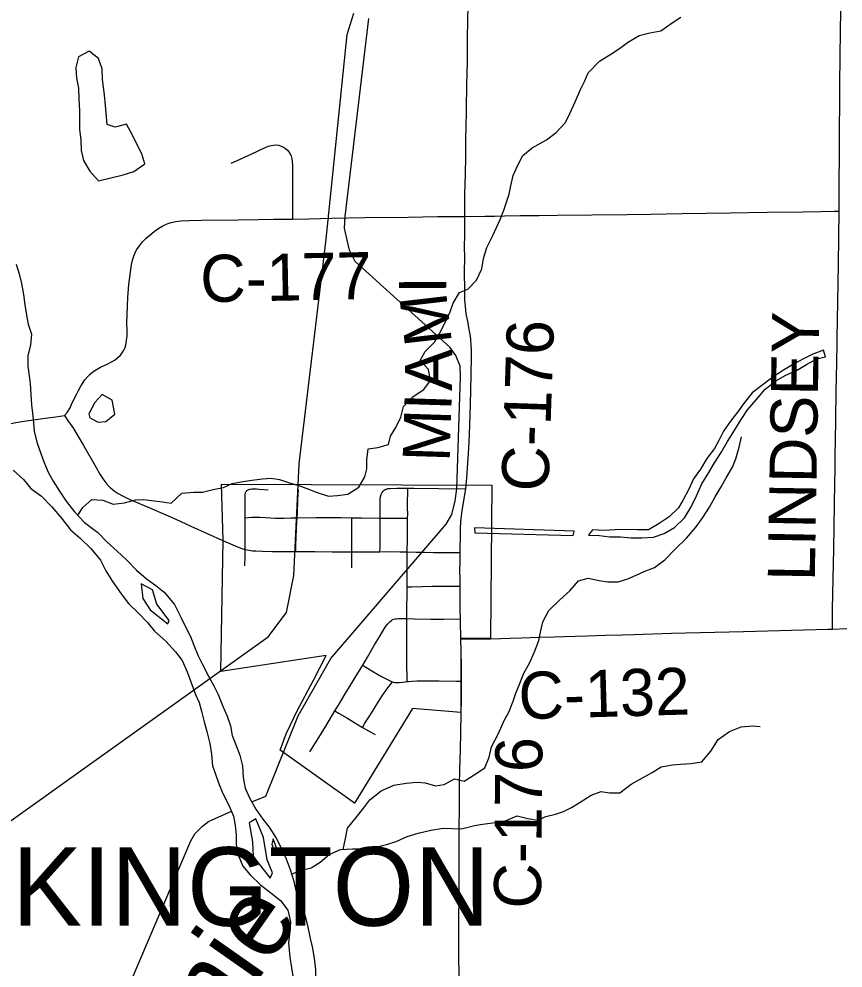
# Model space of a CAD drawing. Extents: x -87 to 2145, y -2128 to 440.
# Drawn here: x 187.3 to 213.56, y -1040.31 to -1010.07 of the extents above; entities that cross this region are included whole.
import ezdxf

# ---------------------------------------------------------------- set-up
doc = ezdxf.new("R2010")
doc.units = 0
for name, color, linetype in [('GM_X_City_Street', 7, 'Continuous'), ('GM_X_Corporation', 7, 'Continuous'), ('GM_X_Corporation_Text', 7, 'Continuous'), ('GM_X_County_Road', 7, 'Continuous'), ('GM_X_County_Road_Text', 7, 'Continuous'), ('GM_X_Major_River', 7, 'Continuous'), ('GM_X_Minor_Lake', 7, 'Continuous'), ('GM_X_Minor_River', 7, 'Continuous'), ('GM_X_Minor_River_Text', 7, 'Continuous'), ('GM_X_Rail_Line', 7, 'Continuous'), ('GM_X_Township_Road', 7, 'Continuous')]:
    doc.layers.add(name, color=color, linetype=linetype)

msp = doc.modelspace()

# ---------------------------------------------------------------- linework, layer by layer
at = {"layer": 'GM_X_City_Street'}
for points in [[(194.502, -1027.491), (194.504, -1027.196), (194.504, -1027.035), (194.503, -1026.976), (194.504, -1026.545), (194.506, -1026.224), (194.506, -1025.963), (194.508, -1025.586), (194.51, -1025.217), (194.513, -1025.184), (194.52, -1025.158), (194.533, -1025.132), (194.548, -1025.11), (194.563, -1025.095)], [(194.563, -1025.095), (194.58, -1025.082), (194.6, -1025.072), (194.628, -1025.059), (194.652, -1025.052), (194.679, -1025.046), (194.733, -1025.04), (194.794, -1025.036), (194.864, -1025.04), (194.957, -1025.046), (195.242, -1025.072)], [(196.118, -1027.041), (196.125, -1026.846), (196.135, -1026.568), (196.145, -1026.323), (196.156, -1026.093), (196.163, -1025.964), (196.17, -1025.818), (196.176, -1025.687), (196.183, -1025.531), (196.189, -1025.394), (196.196, -1025.219), (196.202, -1025.06)], [(198.804, -1027.043), (198.806, -1026.921), (198.808, -1026.756), (198.81, -1026.563), (198.812, -1026.291), (198.81, -1025.973), (198.81, -1025.758), (198.809, -1025.607), (198.81, -1025.381), (198.812, -1025.35), (198.814, -1025.33), (198.818, -1025.312), (198.821, -1025.293), (198.828, -1025.266), (198.833, -1025.247), (198.837, -1025.23), (198.845, -1025.211), (198.854, -1025.189), (198.864, -1025.172), (198.874, -1025.155), (198.901, -1025.116)], [(198.901, -1025.116), (198.913, -1025.103), (198.927, -1025.091), (198.942, -1025.079), (198.972, -1025.063), (198.989, -1025.054), (199.007, -1025.047), (199.028, -1025.039), (199.051, -1025.035), (199.072, -1025.03), (199.098, -1025.027), (199.129, -1025.025), (199.34, -1025.024), (199.69, -1025.021), (199.878, -1025.022), (200.679, -1025.029), (201.536, -1025.036)], [(199.673, -1031.182), (199.669, -1031.04), (199.659, -1030.673), (199.658, -1030.443), (199.66, -1030.118), (199.656, -1029.742), (199.659, -1029.447), (199.658, -1029.175), (199.662, -1028.975), (199.667, -1028.265), (199.669, -1028.167), (199.671, -1028.015), (199.67, -1027.623), (199.675, -1027.329), (199.672, -1027.051), (199.677, -1026.635), (199.682, -1026.376), (199.685, -1026.136), (199.686, -1025.977), (199.687, -1025.845), (199.685, -1025.648), (199.686, -1025.424), (199.689, -1025.194), (199.69, -1025.021)], [(194.506, -1025.963), (194.607, -1025.956), (194.713, -1025.947), (194.837, -1025.94), (194.986, -1025.943), (195.154, -1025.955), (195.314, -1025.966), (195.462, -1025.974), (195.755, -1025.972), (195.967, -1025.966), (196.163, -1025.964), (196.76, -1025.958), (197.116, -1025.956), (197.561, -1025.959), (197.906, -1025.964), (198.216, -1025.967), (198.81, -1025.973), (199.079, -1025.975), (199.241, -1025.974), (199.553, -1025.976), (199.686, -1025.977)], [(197.907, -1027.553), (197.906, -1027.285), (197.907, -1027.048), (197.907, -1027.02), (197.907, -1026.826), (197.907, -1026.603), (197.907, -1026.319), (197.906, -1026.091), (197.906, -1025.964)], [(199.669, -1028.167), (199.813, -1028.163), (200.158, -1028.155), (200.453, -1028.14), (201.012, -1028.139), (201.228, -1028.139), (201.356, -1028.139)], [(199.166, -1029.231), (199.19, -1029.217), (199.211, -1029.207), (199.249, -1029.193), (199.292, -1029.183), (199.335, -1029.177), (199.384, -1029.172), (199.658, -1029.175), (199.907, -1029.182), (200.429, -1029.189), (200.839, -1029.193), (201.369, -1029.187)], [(196.567, -1033.42), (196.801, -1033.044), (197.075, -1032.601), (197.295, -1032.237), (197.367, -1032.115), (197.403, -1032.054), (197.512, -1031.878), (197.699, -1031.567), (197.801, -1031.399), (198.009, -1031.047), (198.253, -1030.66), (198.403, -1030.405), (198.633, -1030.009), (198.784, -1029.755), (198.974, -1029.453), (199.041, -1029.356), (199.092, -1029.295), (199.128, -1029.262), (199.166, -1029.231)], [(198.253, -1030.66), (198.348, -1030.72), (198.544, -1030.836), (198.727, -1030.944), (198.856, -1031.016), (199, -1031.095), (199.103, -1031.148), (199.169, -1031.18), (199.2, -1031.19), (199.221, -1031.196), (199.271, -1031.207), (199.312, -1031.212), (199.364, -1031.212), (199.42, -1031.208), (199.537, -1031.196), (199.617, -1031.188), (199.673, -1031.182), (199.725, -1031.176), (199.823, -1031.166), (199.982, -1031.159), (200.081, -1031.156), (200.368, -1031.156), (200.691, -1031.16), (201.24, -1031.169), (201.395, -1031.17)], [(198.243, -1032.641), (198.325, -1032.51), (198.429, -1032.343), (198.562, -1032.136), (198.688, -1031.924), (198.847, -1031.665), (198.949, -1031.526), (199.023, -1031.424), (199.097, -1031.327), (199.2, -1031.19)], [(197.367, -1032.115), (197.501, -1032.193), (197.746, -1032.338), (197.972, -1032.472), (198.243, -1032.641), (198.649, -1032.872)]]:
    msp.add_lwpolyline(points, dxfattribs=at)
at = {"layer": 'GM_X_Corporation'}
msp.add_lwpolyline([(201.375, -1029.802), (201.382, -1030.23), (201.387, -1030.684), (201.388, -1031.156), (201.389, -1031.308), (201.388, -1031.77), (201.383, -1032.169), (199.838, -1032.039), (197.992, -1035.05), (195.626, -1033.365), (195.81, -1032.841), (196.166, -1032.11), (196.68, -1031.14), (197.085, -1030.349), (193.727, -1030.857), (193.805, -1026.679), (193.755, -1024.895), (202.373, -1024.92), (202.325, -1029.803), (202.148, -1029.804), (202.02, -1029.805), (201.812, -1029.808), (201.611, -1029.805)], close=True, dxfattribs=at)
at = {"layer": 'GM_X_County_Road'}
msp.add_line((197.907, -1027.048), (198.804, -1027.043), dxfattribs=at)
for points in [[(201.506, -1016.36), (201.505, -1016.241), (201.511, -1015.651), (201.528, -1015.011), (201.541, -1014.453), (201.541, -1014.207), (201.543, -1014.027), (201.543, -1013.83), (201.55, -1013.585), (201.561, -1012.945), (201.571, -1012.158), (201.588, -1011.453), (201.598, -1010.731), (201.608, -1010.075), (201.625, -1009.321)], [(213.433, -1016.197), (213.441, -1015.571), (213.451, -1014.111), (213.463, -1012.225), (213.473, -1011.208), (213.48, -1010.519), (213.489, -1009.748)], [(194.063, -1014.668), (194.227, -1014.593), (194.716, -1014.364), (195.146, -1014.162), (195.253, -1014.12), (195.332, -1014.099), (195.413, -1014.088), (195.495, -1014.086), (195.576, -1014.097), (195.654, -1014.12), (195.728, -1014.156), (195.796, -1014.202), (195.857, -1014.256), (195.9, -1014.305), (195.935, -1014.36), (195.969, -1014.435), (195.992, -1014.513), (196.01, -1014.61), (196.018, -1014.724), (196.018, -1015.047), (196.016, -1015.608), (196.018, -1016.05), (196.019, -1016.445)], [(188.748, -1022.705), (188.832, -1022.611), (188.926, -1022.459), (188.985, -1022.321), (189.021, -1022.247), (189.103, -1022.085), (189.14, -1022.012), (189.193, -1021.911), (189.272, -1021.766), (189.323, -1021.68), (189.399, -1021.571), (189.485, -1021.469), (189.568, -1021.387), (189.658, -1021.312), (189.769, -1021.238), (189.9, -1021.166), (190.106, -1021.064), (190.266, -1020.983), (190.363, -1020.926), (190.451, -1020.857), (190.531, -1020.779), (190.591, -1020.705), (190.64, -1020.624), (190.679, -1020.537), (190.702, -1020.461), (190.731, -1020.302), (190.742, -1020.174), (190.742, -1019.995), (190.741, -1019.749), (190.754, -1019.223), (190.769, -1018.944), (190.803, -1018.534), (190.848, -1018.142), (190.883, -1017.897), (190.915, -1017.751), (190.956, -1017.624), (191.002, -1017.516), (191.059, -1017.414), (191.135, -1017.303), (191.24, -1017.175), (191.354, -1017.055), (191.465, -1016.954), (191.607, -1016.841), (191.756, -1016.736), (191.884, -1016.659), (192.019, -1016.594), (192.146, -1016.551), (192.293, -1016.519), (192.459, -1016.501), (192.723, -1016.492), (193.116, -1016.485), (194.281, -1016.473), (194.92, -1016.463), (195.412, -1016.453), (195.674, -1016.451), (196.019, -1016.445)], [(196.019, -1016.445), (196.55, -1016.443), (197.271, -1016.422), (198.322, -1016.401), (199.701, -1016.381), (200.636, -1016.367), (201.162, -1016.365), (201.325, -1016.363), (201.506, -1016.36)], [(201.536, -1025.036), (201.574, -1024.686), (201.608, -1024.225), (201.633, -1023.75), (201.652, -1023.323), (201.684, -1022.356), (201.71, -1021.421), (201.72, -1020.798), (201.716, -1020.583), (201.71, -1020.485), (201.695, -1020.272), (201.676, -1020.108), (201.651, -1019.962), (201.6, -1019.704), (201.555, -1019.463), (201.527, -1019.236), (201.511, -1019.009), (201.503, -1018.698), (201.502, -1018.141), (201.503, -1017.665), (201.501, -1017.337), (201.509, -1016.945), (201.508, -1016.618), (201.506, -1016.36)], [(213.22, -1029.507), (213.223, -1029.33), (213.229, -1028.871), (213.265, -1026.952), (213.289, -1025.541), (213.3, -1024.853), (213.307, -1024.426), (213.315, -1023.885), (213.322, -1023.557), (213.329, -1022.803), (213.346, -1021.95), (213.362, -1021.015), (213.365, -1020.802), (213.37, -1020.622), (213.374, -1020.245), (213.395, -1019.081), (213.411, -1017.883), (213.433, -1016.197)], [(182.869, -1025.351), (183.151, -1025.207), (183.411, -1025.065), (183.823, -1024.827), (185.005, -1024.119), (186.217, -1023.399), (186.568, -1023.186), (186.724, -1023.098), (186.884, -1023.02), (187.004, -1022.973), (187.144, -1022.934), (187.319, -1022.902), (187.838, -1022.829), (188.131, -1022.791), (188.471, -1022.746), (188.748, -1022.705)], [(188.748, -1022.705), (188.869, -1022.88), (188.933, -1022.971), (189.032, -1023.119), (189.15, -1023.316), (189.34, -1023.64), (189.754, -1024.366), (189.881, -1024.578), (189.961, -1024.703), (190.037, -1024.812), (190.1, -1024.889), (190.203, -1024.997), (190.331, -1025.102), (190.455, -1025.186), (190.599, -1025.268), (190.808, -1025.365), (191.56, -1025.69), (192.296, -1026.01), (192.772, -1026.227), (193.816, -1026.695)], [(201.357, -1027.07), (201.358, -1026.953), (201.366, -1026.545), (201.373, -1026.265), (201.392, -1025.988), (201.421, -1025.729), (201.536, -1025.036)], [(193.816, -1026.695), (194.188, -1026.856), (194.373, -1026.929), (194.47, -1026.964), (194.503, -1026.976)], [(194.503, -1026.976), (194.559, -1026.986), (194.635, -1026.999), (194.744, -1027.012), (194.848, -1027.02), (195.059, -1027.031), (195.371, -1027.04), (195.978, -1027.042), (196.118, -1027.041)], [(196.118, -1027.041), (196.731, -1027.039), (197.283, -1027.045), (197.907, -1027.048)], [(198.804, -1027.043), (199.078, -1027.041), (199.449, -1027.048), (199.672, -1027.051)], [(199.672, -1027.051), (199.956, -1027.058), (200.224, -1027.062), (200.505, -1027.069), (200.918, -1027.07), (201.161, -1027.07), (201.357, -1027.07)], [(201.356, -1028.139), (201.354, -1027.914), (201.353, -1027.651), (201.354, -1027.375), (201.357, -1027.07)], [(201.369, -1029.187), (201.362, -1028.848), (201.357, -1028.438), (201.356, -1028.139)], [(201.381, -1029.816), (201.37, -1029.25), (201.369, -1029.187)], [(213.22, -1029.507), (213.683, -1029.494)], [(202.332, -1029.817), (202.957, -1029.797), (203.312, -1029.785), (203.867, -1029.767), (204.358, -1029.754), (204.669, -1029.743), (205.029, -1029.733), (205.422, -1029.72), (205.995, -1029.701), (206.536, -1029.689), (206.897, -1029.678), (208.093, -1029.641), (210.388, -1029.581), (212.306, -1029.537), (213.077, -1029.511), (213.22, -1029.507)], [(201.381, -1029.816), (201.617, -1029.82), (201.818, -1029.822), (202.026, -1029.82), (202.154, -1029.818), (202.332, -1029.817)], [(201.395, -1031.17), (201.393, -1030.698), (201.388, -1030.244), (201.381, -1029.816)], [(201.389, -1032.21), (201.389, -1032.183), (201.394, -1031.784), (201.395, -1031.322), (201.395, -1031.17)], [(201.218, -1043.262), (201.271, -1043.04), (201.287, -1042.948), (201.301, -1042.8), (201.316, -1042.487), (201.323, -1042.027), (201.322, -1041.731), (201.321, -1041.124), (201.324, -1040.631), (201.317, -1039.811), (201.322, -1039.056), (201.327, -1037.775), (201.326, -1037.397), (201.324, -1035.86), (201.334, -1035.208), (201.343, -1034.473), (201.352, -1033.987), (201.374, -1033.363), (201.389, -1032.21)]]:
    msp.add_lwpolyline(points, dxfattribs=at)
at = {"layer": 'GM_X_Major_River'}
for p, q in [((195.469, -1036.683), (195.552, -1036.594)), ((195.302, -1037.441), (195.378, -1037.273))]:
    msp.add_line(p, q, dxfattribs=at)
for points in [[(187.212, -1017.884), (187.301, -1018.189), (187.381, -1018.504), (187.439, -1018.848), (187.487, -1019.182), (187.536, -1019.506), (187.596, -1019.79), (187.695, -1020.116), (187.663, -1020.467), (187.581, -1020.796), (187.579, -1021.138), (187.628, -1021.442), (187.659, -1021.694), (187.678, -1022.027), (187.696, -1022.37), (187.727, -1022.623), (187.766, -1022.946), (187.786, -1023.218), (187.874, -1023.584), (187.992, -1023.92), (188.093, -1024.185), (188.232, -1024.512), (188.393, -1024.8), (188.592, -1025.119), (188.802, -1025.438), (189.071, -1025.77), (189.39, -1026.114), (189.81, -1026.431), (190.101, -1026.733), (190.432, -1027.026), (190.733, -1027.309), (191.042, -1027.632), (191.354, -1027.895), (191.657, -1028.117), (191.921, -1028.337), (192.258, -1028.722), (192.455, -1029.131), (192.614, -1029.459), (192.764, -1029.746), (192.875, -1030.022), (193.013, -1030.359), (193.135, -1030.614), (193.332, -1030.984), (193.511, -1031.312), (193.642, -1031.598), (193.79, -1031.946), (193.929, -1032.283), (194.038, -1032.588), (194.098, -1032.902), (194.199, -1033.167), (194.336, -1033.524), (194.425, -1033.869), (194.442, -1034.232), (194.51, -1034.577), (194.65, -1034.883), (194.848, -1035.242), (195.067, -1035.562), (195.269, -1035.821), (195.497, -1036.171), (195.666, -1036.499), (195.815, -1036.826), (195.943, -1037.172), (196.052, -1037.508), (196.112, -1037.792), (196.193, -1038.056), (196.324, -1038.322), (196.431, -1038.698)], [(187.111, -1024.442), (187.441, -1024.745), (187.682, -1025.026), (188.015, -1025.279), (188.344, -1025.613), (188.652, -1025.976), (188.94, -1026.349), (189.242, -1026.601), (189.592, -1026.946), (189.9, -1027.309), (190.068, -1027.657), (190.277, -1027.997), (190.554, -1028.389), (190.794, -1028.699), (191.104, -1029.002), (191.395, -1029.304), (191.616, -1029.574), (191.976, -1029.899), (192.285, -1030.232), (192.496, -1030.511), (192.664, -1030.869), (192.773, -1031.185), (192.92, -1031.593), (193.041, -1031.848), (193.112, -1032.122), (193.2, -1032.468), (193.289, -1032.773), (193.386, -1033.158), (193.434, -1033.492), (193.471, -1033.865), (193.562, -1034.13), (193.653, -1034.405), (193.801, -1034.752), (193.989, -1035.121), (194.137, -1035.468), (194.187, -1035.762), (194.217, -1036.065), (194.216, -1036.376), (194.303, -1036.752), (194.432, -1037.058), (194.663, -1037.338), (194.993, -1037.661), (195.325, -1037.915), (195.638, -1038.157), (195.868, -1038.467), (195.955, -1038.832), (195.934, -1039.143), (195.891, -1039.503), (195.935, -1039.958), (195.983, -1040.301), (196.024, -1040.564)], [(191.193, -1028.063), (191.241, -1028.534), (191.479, -1028.895), (192.048, -1029.337)], [(192.048, -1029.337), (192.089, -1029.239), (191.697, -1028.712), (191.552, -1028.254), (191.193, -1028.063)], [(194.847, -1035.554), (194.632, -1035.677), (194.741, -1036.285), (194.764, -1036.758), (195.302, -1037.441)], [(195.378, -1037.273), (195.212, -1036.865), (195.097, -1036.146), (194.847, -1035.554)], [(195.396, -1036.194), (195.36, -1036.357), (195.469, -1036.683)], [(195.552, -1036.594), (195.396, -1036.194)], [(196.431, -1038.698), (196.501, -1039.002), (196.578, -1039.367), (196.639, -1039.631), (196.707, -1039.995), (196.754, -1040.369), (196.751, -1040.721), (196.818, -1041.095), (196.809, -1041.346), (196.778, -1041.667), (196.686, -1041.985), (196.555, -1042.302), (196.293, -1042.625), (196.01, -1042.966), (195.669, -1043.236), (195.075, -1043.738)]]:
    msp.add_lwpolyline(points, dxfattribs=at)
at = {"layer": 'GM_X_Minor_Lake'}
msp.add_line((205.578, -1026.342), (205.451, -1026.518), dxfattribs=at)
for points in [[(189.958, -1011.995), (189.95, -1011.662), (189.831, -1011.326), (189.538, -1011.094), (189.191, -1011.283), (189.108, -1011.622), (189.137, -1011.955), (189.196, -1012.279), (189.204, -1012.622), (189.231, -1012.985), (189.232, -1013.237), (189.23, -1013.579), (189.268, -1013.932), (189.286, -1014.265), (189.355, -1014.58), (189.554, -1014.919), (189.834, -1015.231), (190.624, -1015.038)], [(190.624, -1015.038), (190.959, -1014.929), (191.308, -1014.69), (191.219, -1014.365), (191.06, -1014.057), (190.91, -1013.75), (190.721, -1013.421), (190.366, -1013.519), (190.108, -1013.429), (190.081, -1013.076), (190.059, -1012.824), (190.021, -1012.49), (189.958, -1011.995)], [(213.004, -1020.832), (212.934, -1020.618), (212.598, -1020.747), (212.261, -1020.916), (211.924, -1021.105), (211.606, -1021.295), (211.277, -1021.515), (210.978, -1021.746), (210.668, -1021.986), (210.417, -1022.289), (210.195, -1022.593), (209.974, -1022.887), (209.752, -1023.201), (209.602, -1023.497), (209.462, -1023.754), (209.22, -1024.077), (209.017, -1024.412), (208.796, -1024.726), (208.644, -1025.053), (208.471, -1025.389), (208.312, -1025.645), (208.02, -1025.936), (207.702, -1026.146), (207.364, -1026.345), (207.002, -1026.352), (206.661, -1026.34), (206.3, -1026.347), (205.938, -1026.365), (205.578, -1026.342)], [(205.451, -1026.518), (205.802, -1026.531), (206.121, -1026.572), (206.473, -1026.565), (206.813, -1026.597), (207.154, -1026.599), (207.516, -1026.582), (207.861, -1026.463), (208.189, -1026.274), (208.511, -1025.964), (208.724, -1025.619), (208.887, -1025.263), (209.061, -1024.877), (209.284, -1024.522), (209.466, -1024.217), (209.678, -1023.882), (209.881, -1023.538), (210.115, -1023.164), (210.317, -1022.829), (210.519, -1022.524), (210.791, -1022.202), (211.084, -1021.87), (211.424, -1021.601), (211.742, -1021.421), (212.078, -1021.272), (212.396, -1021.082), (212.723, -1020.902), (213.004, -1020.832)], [(190.359, -1022.66), (190.27, -1022.211), (189.955, -1022.038), (189.713, -1022.295)], [(189.713, -1022.295), (189.522, -1022.647), (189.558, -1022.779), (189.824, -1022.919), (190.066, -1022.898), (190.359, -1022.66)], [(204.994, -1026.391), (201.817, -1026.288), (201.831, -1026.439)], [(201.831, -1026.439), (204.959, -1026.531), (204.994, -1026.391)]]:
    msp.add_lwpolyline(points, dxfattribs=at)
at = {"layer": 'GM_X_Minor_River'}
for points in [[(189.177, -1025.884), (189.337, -1025.639), (189.617, -1025.377), (189.967, -1025.4), (190.304, -1025.533), (190.657, -1025.485), (191.011, -1025.387), (191.263, -1025.376), (191.522, -1025.415), (191.872, -1025.458), (192.151, -1025.498), (192.484, -1025.178), (192.876, -1025.142), (193.147, -1025.142), (193.491, -1025.064), (193.815, -1024.995), (194.09, -1024.874), (194.383, -1024.814), (194.716, -1024.765), (195.058, -1024.727), (195.34, -1024.697), (195.6, -1024.747), (195.957, -1024.86), (196.215, -1024.93), (196.473, -1025.03), (196.799, -1025.162), (197.166, -1025.276), (197.448, -1025.256), (197.781, -1025.207), (198.13, -1024.988), (198.322, -1024.663), (198.381, -1024.404), (198.381, -1024.112), (198.424, -1023.771), (198.736, -1023.722), (199.071, -1023.624), (199.14, -1023.364), (199.311, -1023.089), (199.473, -1022.753), (199.555, -1022.413), (199.857, -1022.102), (200.206, -1021.873), (200.417, -1021.589), (200.349, -1021.234), (200.088, -1020.953), (200.239, -1020.667), (200.541, -1020.366), (200.701, -1020.09), (200.884, -1019.744), (201.036, -1019.397), (201.136, -1019.129), (201.339, -1018.784), (201.603, -1018.683), (201.875, -1018.391), (202.048, -1018.035), (202.099, -1017.705), (202.212, -1017.356), (202.396, -1016.971), (202.635, -1016.456), (202.746, -1016.168), (202.924, -1015.651), (202.974, -1015.391), (203.046, -1015.062), (203.198, -1014.725), (203.359, -1014.419), (203.659, -1014.178), (204.109, -1013.922), (204.418, -1013.692), (204.711, -1013.37), (204.851, -1013.084), (205.025, -1012.707), (205.199, -1012.321), (205.329, -1012.044), (205.439, -1011.786), (205.803, -1011.417), (206.162, -1011.188), (206.439, -1011.017), (206.697, -1010.825), (207.066, -1010.597), (207.4, -1010.518), (207.754, -1010.45), (208.114, -1010.191), (208.391, -1010.01)], [(194.722, -1035.015), (195.163, -1034.831), (196.197, -1032.273), (197.235, -1030.449), (200.918, -1026.165), (201.089, -1025.859), (201.205, -1025.421), (201.249, -1025.04), (201.375, -1021.462), (201.357, -1021.13), (201.218, -1020.793), (201.027, -1020.524), (198.012, -1017.799), (197.834, -1017.441), (197.764, -1017.157), (197.678, -1016.741), (197.691, -1016.369), (198.446, -1010.055)], [(197.627, -1036.53), (197.704, -1036.179), (197.766, -1035.85), (198.049, -1035.508), (198.291, -1035.205), (198.48, -1034.95), (198.842, -1034.661), (199.249, -1034.485), (199.643, -1034.418), (199.975, -1034.39), (200.245, -1034.41), (200.573, -1034.502), (200.846, -1034.461), (201.183, -1034.282), (201.482, -1034.353), (201.81, -1034.154), (202.149, -1033.924), (202.281, -1033.587), (202.363, -1033.258), (202.579, -1032.833), (202.764, -1032.418), (202.914, -1032.151), (203.047, -1031.804), (203.136, -1031.546), (203.257, -1031.238), (203.389, -1030.911), (203.571, -1030.596), (203.725, -1030.229), (203.868, -1029.872), (203.917, -1029.602), (203.999, -1029.273), (204.182, -1028.917), (204.525, -1028.588), (204.857, -1028.288), (205.129, -1027.975), (205.443, -1027.886), (205.792, -1027.959), (206.051, -1028.008), (206.392, -1028), (206.706, -1027.911), (206.972, -1027.79), (207.226, -1027.678), (207.552, -1027.549), (207.882, -1027.299), (208.225, -1026.949), (208.569, -1026.609), (208.882, -1026.248), (209.093, -1025.954), (209.305, -1025.63), (209.488, -1025.294), (209.68, -1024.979), (209.84, -1024.693), (210.043, -1024.348), (210.142, -1024.09), (210.246, -1023.712), (210.328, -1023.383)], [(195.989, -1037.312), (196.263, -1037.204), (196.608, -1037.116), (196.895, -1036.935), (197.185, -1036.694), (197.541, -1036.536), (197.924, -1036.509), (198.175, -1036.508), (198.518, -1036.45), (198.8, -1036.42), (199.053, -1036.358), (199.317, -1036.277), (199.673, -1036.119), (200.018, -1036.011), (200.423, -1035.914), (200.817, -1035.848), (201.398, -1035.869), (201.813, -1035.763), (202.066, -1035.722), (202.479, -1035.676), (202.771, -1035.626), (203.179, -1035.46), (203.517, -1035.542), (203.826, -1035.593), (204.091, -1035.482), (204.395, -1035.402), (204.648, -1035.321), (204.904, -1035.189), (205.181, -1035.028), (205.53, -1034.799), (205.855, -1034.68), (206.114, -1034.729), (206.446, -1034.721), (206.806, -1034.452), (207.073, -1034.301), (207.482, -1034.074), (207.769, -1033.893), (208.123, -1033.836), (208.384, -1033.815), (208.726, -1033.787), (209.059, -1033.738), (209.352, -1033.397), (209.586, -1033.023), (209.946, -1032.774), (210.313, -1032.626), (210.675, -1032.589), (210.925, -1032.608)], [(189.525, -1043.877), (192.775, -1036.254), (192.903, -1036.028), (193.143, -1035.785), (193.339, -1035.641), (194.07, -1035.312)]]:
    msp.add_lwpolyline(points, dxfattribs=at)
at = {"layer": 'GM_X_Rail_Line'}
msp.add_lwpolyline([(179.598, -1043.751), (182.951, -1039.48), (184.534, -1037.618), (185.922, -1036.403), (195.245, -1029.751), (195.82, -1028.984), (196.055, -1027.801), (196.228, -1024.239), (197.084, -1017.088), (197.758, -1010.567), (197.975, -1009.888)], dxfattribs=at)
at = {"layer": 'GM_X_Township_Road'}
msp.add_lwpolyline([(201.506, -1016.36), (202.144, -1016.352), (202.456, -1016.349), (202.767, -1016.346), (203.275, -1016.338), (203.881, -1016.331), (204.455, -1016.322), (205.553, -1016.308), (206.684, -1016.298), (207.422, -1016.286), (208.438, -1016.266), (209.963, -1016.245), (211.144, -1016.23), (212.275, -1016.212), (212.849, -1016.202), (213.275, -1016.199), (213.433, -1016.197)], dxfattribs=at)

# ---------------------------------------------------------------- texts
at = {"layer": 'GM_X_Corporation_Text'}
msp.add_text('LOCKINGTON', height=2.5, rotation=0, dxfattribs=at).set_placement((180.206, -1038.96))
at = {"layer": 'GM_X_County_Road_Text'}
for s, rotation, p in [('C-177', 1.0964, (193.089, -1019.097)), ('I', 90.2888, (200.915, -1018.822)), ('M', 96.6051, (201.1, -1020.396)), ('LINDSEY', 89.0371, (212.66, -1027.989)), ('C-176', 88.0802, (204.17, -1025.144)), ('A', 89.3468, (201.095, -1021.923)), ('I', 88.1712, (201.075, -1022.572)), ('M', 88.1625, (201.023, -1024.199)), ('C-132', 1.6368, (203.238, -1032.384)), ('C-176', 89.4666, (203.932, -1038.419))]:
    msp.add_text(s, height=1.5, rotation=rotation, dxfattribs=at).set_placement(p)
at = {"layer": 'GM_X_Minor_River_Text'}
msp.add_text('Loramie', height=2.4973, rotation=54.9691, dxfattribs=at).set_placement((189.367, -1048.621))

doc.saveas('drawing.dxf')
